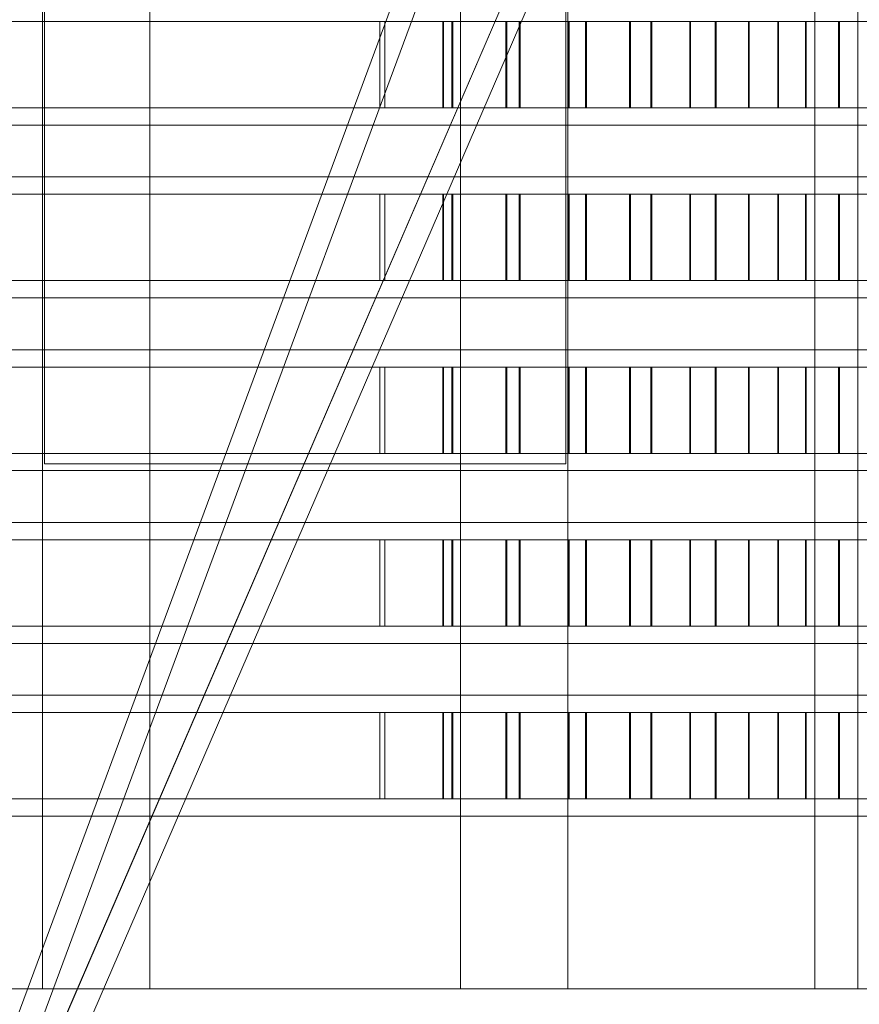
# Model space of a CAD drawing. Header units: millimetres. Extents: x -4395 to 65662, y -65530 to 6847.
# Tile 753 of 1034: x 26187 to 26284, y -19662 to -19548. Entities that reach past the tile are written whole.
import ezdxf

# ---------------------------------------------------------------- set-up
doc = ezdxf.new("R2010")
doc.units = ezdxf.units.MM
doc.layers.add('superior_briquetadora', color=7, linetype='Continuous', lineweight=0)
doc.layers.add('superior_fines-r33-C07-receiver', color=7, linetype='Continuous', lineweight=0)

msp = doc.modelspace()

# ---------------------------------------------------------------- linework, layer by layer
at = {"layer": 'superior_briquetadora'}
for p, q in [((26189.905, -19450), (26189.905, -19599.2)), ((26250.23, -19450), (26250.23, -19599.2)), ((26189.667, -19510), (26189.667, -19660)), ((26202.067, -19660), (26202.067, -19510)), ((26238.067, -19660), (26238.067, -19510)), ((26250.467, -19510), (26250.467, -19660)), ((26279.067, -19660), (26279.067, -19510)), ((26284.067, -19660), (26284.067, -19510)), ((24471.62, -19548), (26228.731, -19548)), ((24472.193, -19548), (26229.304, -19548)), ((26235.991, -19548), (24489.68, -19548)), ((26237.044, -19548), (24490.733, -19548)), ((26228.731, -19548), (26236.098, -19548)), ((26228.731, -19558), (26228.731, -19548)), ((26229.304, -19548), (26237.157, -19548)), ((26229.304, -19558), (26229.304, -19548)), ((26243.299, -19548), (26235.991, -19548)), ((26235.991, -19558), (26235.991, -19548)), ((26236.098, -19548), (26243.404, -19548)), ((26236.098, -19558), (26236.098, -19548)), ((26244.835, -19548), (26237.044, -19548)), ((26237.044, -19558), (26237.044, -19548)), ((26237.157, -19548), (26244.947, -19548)), ((26237.157, -19558), (26237.157, -19548)), ((26250.519, -19548), (26243.299, -19548)), ((26243.299, -19558), (26243.299, -19548)), ((26243.404, -19548), (26250.623, -19548)), ((26243.404, -19558), (26243.404, -19548)), ((26252.532, -19548), (26244.835, -19548)), ((26244.835, -19558), (26244.835, -19548)), ((26244.947, -19548), (26252.643, -19548)), ((26244.947, -19558), (26244.947, -19548)), ((26257.625, -19548), (26250.519, -19548)), ((26250.519, -19558), (26250.519, -19548)), ((26250.623, -19548), (26257.727, -19548)), ((26250.623, -19558), (26250.623, -19548)), ((26260.108, -19548), (26252.532, -19548)), ((26252.532, -19558), (26252.532, -19548)), ((26252.643, -19548), (26260.217, -19548)), ((26252.643, -19558), (26252.643, -19548)), ((26264.591, -19548), (26257.625, -19548)), ((26257.625, -19558), (26257.625, -19548)), ((26257.727, -19548), (26264.69, -19548)), ((26257.727, -19558), (26257.727, -19548)), ((26267.534, -19548), (26260.108, -19548)), ((26260.108, -19558), (26260.108, -19548)), ((26260.217, -19548), (26267.641, -19548)), ((26260.217, -19558), (26260.217, -19548)), ((26271.389, -19548), (26264.591, -19548)), ((26264.591, -19558), (26264.591, -19548)), ((26264.69, -19548), (26271.486, -19548)), ((26264.69, -19558), (26264.69, -19548)), ((26274.783, -19548), (26267.534, -19548)), ((26267.534, -19558), (26267.534, -19548)), ((26267.641, -19548), (26274.886, -19548)), ((26267.641, -19558), (26267.641, -19548)), ((26277.996, -19548), (26271.389, -19548)), ((26271.389, -19558), (26271.389, -19548)), ((26271.486, -19548), (26278.09, -19548)), ((26271.486, -19558), (26271.486, -19548)), ((26281.826, -19548), (26274.783, -19548)), ((26274.783, -19558), (26274.783, -19548)), ((26274.886, -19548), (26281.926, -19548)), ((26274.886, -19558), (26274.886, -19548)), ((26284.386, -19548), (26277.996, -19548)), ((26277.996, -19558), (26277.996, -19548)), ((26278.09, -19548), (26284.476, -19548)), ((26278.09, -19558), (26278.09, -19548)), ((26288.638, -19548), (26281.826, -19548)), ((26281.826, -19558), (26281.826, -19548)), ((26281.926, -19548), (26288.735, -19548)), ((26281.926, -19558), (26281.926, -19548)), ((24471.62, -19558), (26228.731, -19558)), ((24472.193, -19558), (26229.304, -19558)), ((26235.991, -19558), (24489.68, -19558)), ((26237.044, -19558), (24490.733, -19558)), ((26228.731, -19558), (26236.098, -19558)), ((26229.304, -19558), (26237.157, -19558)), ((26243.299, -19558), (26235.991, -19558)), ((26236.098, -19558), (26243.404, -19558)), ((26244.835, -19558), (26237.044, -19558)), ((26237.157, -19558), (26244.947, -19558)), ((26250.519, -19558), (26243.299, -19558)), ((26243.404, -19558), (26250.623, -19558)), ((26252.532, -19558), (26244.835, -19558)), ((26244.947, -19558), (26252.643, -19558)), ((26257.625, -19558), (26250.519, -19558)), ((26250.623, -19558), (26257.727, -19558)), ((26260.108, -19558), (26252.532, -19558)), ((26252.643, -19558), (26260.217, -19558)), ((26264.591, -19558), (26257.625, -19558)), ((26257.727, -19558), (26264.69, -19558)), ((26267.534, -19558), (26260.108, -19558)), ((26260.217, -19558), (26267.641, -19558)), ((26271.389, -19558), (26264.591, -19558)), ((26264.69, -19558), (26271.486, -19558)), ((26274.783, -19558), (26267.534, -19558)), ((26267.641, -19558), (26274.886, -19558)), ((26277.996, -19558), (26271.389, -19558)), ((26271.486, -19558), (26278.09, -19558)), ((26281.826, -19558), (26274.783, -19558)), ((26274.886, -19558), (26281.926, -19558)), ((26284.386, -19558), (26277.996, -19558)), ((26278.09, -19558), (26284.476, -19558)), ((26288.638, -19558), (26281.826, -19558)), ((26281.926, -19558), (26288.735, -19558)), ((26171.864, -19560), (26190.609, -19560)), ((26172.573, -19560), (26191.14, -19560)), ((26190.609, -19560), (26210.158, -19560)), ((26191.14, -19560), (26210.353, -19560)), ((26210.158, -19560), (26229.977, -19560)), ((26210.353, -19560), (26229.782, -19560)), ((26229.782, -19560), (26248.995, -19560)), ((26229.977, -19560), (26249.526, -19560)), ((26248.995, -19560), (26267.562, -19560)), ((26249.526, -19560), (26268.271, -19560)), ((26267.562, -19560), (26285.067, -19560)), ((26268.271, -19560), (26285.701, -19560)), ((26171.864, -19566), (26190.609, -19566)), ((26172.573, -19566), (26191.14, -19566)), ((26190.609, -19566), (26210.158, -19566)), ((26191.14, -19566), (26210.353, -19566)), ((26210.158, -19566), (26229.977, -19566)), ((26210.353, -19566), (26229.782, -19566)), ((26229.782, -19566), (26248.995, -19566)), ((26229.977, -19566), (26249.526, -19566)), ((26248.995, -19566), (26267.562, -19566)), ((26249.526, -19566), (26268.271, -19566)), ((26267.562, -19566), (26285.067, -19566)), ((26268.271, -19566), (26285.701, -19566)), ((24471.62, -19568), (26228.731, -19568)), ((24472.193, -19568), (26229.304, -19568)), ((26235.991, -19568), (24489.68, -19568)), ((26237.044, -19568), (24490.733, -19568)), ((26228.731, -19568), (26236.098, -19568)), ((26228.731, -19578), (26228.731, -19568)), ((26229.304, -19568), (26237.157, -19568)), ((26229.304, -19578), (26229.304, -19568)), ((26243.299, -19568), (26235.991, -19568)), ((26235.991, -19578), (26235.991, -19568)), ((26236.098, -19568), (26243.404, -19568)), ((26236.098, -19578), (26236.098, -19568)), ((26244.835, -19568), (26237.044, -19568)), ((26237.044, -19578), (26237.044, -19568)), ((26237.157, -19568), (26244.947, -19568)), ((26237.157, -19578), (26237.157, -19568)), ((26250.519, -19568), (26243.299, -19568)), ((26243.299, -19578), (26243.299, -19568)), ((26243.404, -19568), (26250.623, -19568)), ((26243.404, -19578), (26243.404, -19568)), ((26252.532, -19568), (26244.835, -19568)), ((26244.835, -19578), (26244.835, -19568)), ((26244.947, -19568), (26252.643, -19568)), ((26244.947, -19578), (26244.947, -19568)), ((26257.625, -19568), (26250.519, -19568)), ((26250.519, -19578), (26250.519, -19568)), ((26250.623, -19568), (26257.727, -19568)), ((26250.623, -19578), (26250.623, -19568)), ((26260.108, -19568), (26252.532, -19568)), ((26252.532, -19578), (26252.532, -19568)), ((26252.643, -19568), (26260.217, -19568)), ((26252.643, -19578), (26252.643, -19568)), ((26264.591, -19568), (26257.625, -19568)), ((26257.625, -19578), (26257.625, -19568)), ((26257.727, -19568), (26264.69, -19568)), ((26257.727, -19578), (26257.727, -19568)), ((26267.534, -19568), (26260.108, -19568)), ((26260.108, -19578), (26260.108, -19568)), ((26260.217, -19568), (26267.641, -19568)), ((26260.217, -19578), (26260.217, -19568)), ((26271.389, -19568), (26264.591, -19568)), ((26264.591, -19578), (26264.591, -19568)), ((26264.69, -19568), (26271.486, -19568)), ((26264.69, -19578), (26264.69, -19568)), ((26274.783, -19568), (26267.534, -19568)), ((26267.534, -19578), (26267.534, -19568)), ((26267.641, -19568), (26274.886, -19568)), ((26267.641, -19578), (26267.641, -19568)), ((26277.996, -19568), (26271.389, -19568)), ((26271.389, -19578), (26271.389, -19568)), ((26271.486, -19568), (26278.09, -19568)), ((26271.486, -19578), (26271.486, -19568)), ((26281.826, -19568), (26274.783, -19568)), ((26274.783, -19578), (26274.783, -19568)), ((26274.886, -19568), (26281.926, -19568)), ((26274.886, -19578), (26274.886, -19568)), ((26284.386, -19568), (26277.996, -19568)), ((26277.996, -19578), (26277.996, -19568)), ((26278.09, -19568), (26284.476, -19568)), ((26278.09, -19578), (26278.09, -19568)), ((26288.638, -19568), (26281.826, -19568)), ((26281.826, -19578), (26281.826, -19568)), ((26281.926, -19568), (26288.735, -19568)), ((26281.926, -19578), (26281.926, -19568)), ((24471.62, -19578), (26228.731, -19578)), ((24472.193, -19578), (26229.304, -19578)), ((26235.991, -19578), (24489.68, -19578)), ((26237.044, -19578), (24490.733, -19578)), ((26228.731, -19578), (26236.098, -19578)), ((26229.304, -19578), (26237.157, -19578)), ((26243.299, -19578), (26235.991, -19578)), ((26236.098, -19578), (26243.404, -19578)), ((26244.835, -19578), (26237.044, -19578)), ((26237.157, -19578), (26244.947, -19578)), ((26250.519, -19578), (26243.299, -19578)), ((26243.404, -19578), (26250.623, -19578)), ((26252.532, -19578), (26244.835, -19578)), ((26244.947, -19578), (26252.643, -19578)), ((26257.625, -19578), (26250.519, -19578)), ((26250.623, -19578), (26257.727, -19578)), ((26260.108, -19578), (26252.532, -19578)), ((26252.643, -19578), (26260.217, -19578)), ((26264.591, -19578), (26257.625, -19578)), ((26257.727, -19578), (26264.69, -19578)), ((26267.534, -19578), (26260.108, -19578)), ((26260.217, -19578), (26267.641, -19578)), ((26271.389, -19578), (26264.591, -19578)), ((26264.69, -19578), (26271.486, -19578)), ((26274.783, -19578), (26267.534, -19578)), ((26267.641, -19578), (26274.886, -19578)), ((26277.996, -19578), (26271.389, -19578)), ((26271.486, -19578), (26278.09, -19578)), ((26281.826, -19578), (26274.783, -19578)), ((26274.886, -19578), (26281.926, -19578)), ((26284.386, -19578), (26277.996, -19578)), ((26278.09, -19578), (26284.476, -19578)), ((26288.638, -19578), (26281.826, -19578)), ((26281.926, -19578), (26288.735, -19578)), ((26171.864, -19580), (26190.609, -19580)), ((26172.573, -19580), (26191.14, -19580)), ((26190.609, -19580), (26210.158, -19580)), ((26191.14, -19580), (26210.353, -19580)), ((26210.158, -19580), (26229.977, -19580)), ((26210.353, -19580), (26229.782, -19580)), ((26229.782, -19580), (26248.995, -19580)), ((26229.977, -19580), (26249.526, -19580)), ((26248.995, -19580), (26267.562, -19580)), ((26249.526, -19580), (26268.271, -19580)), ((26267.562, -19580), (26285.067, -19580)), ((26268.271, -19580), (26285.701, -19580)), ((26171.864, -19586), (26190.609, -19586)), ((26172.573, -19586), (26191.14, -19586)), ((26190.609, -19586), (26210.158, -19586)), ((26191.14, -19586), (26210.353, -19586)), ((26210.158, -19586), (26229.977, -19586)), ((26210.353, -19586), (26229.782, -19586)), ((26229.782, -19586), (26248.995, -19586)), ((26229.977, -19586), (26249.526, -19586)), ((26248.995, -19586), (26267.562, -19586)), ((26249.526, -19586), (26268.271, -19586)), ((26267.562, -19586), (26285.067, -19586)), ((26268.271, -19586), (26285.701, -19586)), ((24471.62, -19588), (26228.731, -19588)), ((24472.193, -19588), (26229.304, -19588)), ((26235.991, -19588), (24489.68, -19588)), ((26237.044, -19588), (24490.733, -19588)), ((26228.731, -19588), (26236.098, -19588)), ((26228.731, -19598), (26228.731, -19588)), ((26229.304, -19588), (26237.157, -19588)), ((26229.304, -19598), (26229.304, -19588)), ((26243.299, -19588), (26235.991, -19588)), ((26235.991, -19598), (26235.991, -19588)), ((26236.098, -19588), (26243.404, -19588)), ((26236.098, -19598), (26236.098, -19588)), ((26244.835, -19588), (26237.044, -19588)), ((26237.044, -19598), (26237.044, -19588)), ((26237.157, -19588), (26244.947, -19588)), ((26237.157, -19598), (26237.157, -19588)), ((26250.519, -19588), (26243.299, -19588)), ((26243.299, -19598), (26243.299, -19588)), ((26243.404, -19588), (26250.623, -19588)), ((26243.404, -19598), (26243.404, -19588)), ((26252.532, -19588), (26244.835, -19588)), ((26244.835, -19598), (26244.835, -19588)), ((26244.947, -19588), (26252.643, -19588)), ((26244.947, -19598), (26244.947, -19588)), ((26257.625, -19588), (26250.519, -19588)), ((26250.519, -19598), (26250.519, -19588)), ((26250.623, -19588), (26257.727, -19588)), ((26250.623, -19598), (26250.623, -19588)), ((26260.108, -19588), (26252.532, -19588)), ((26252.532, -19598), (26252.532, -19588)), ((26252.643, -19588), (26260.217, -19588)), ((26252.643, -19598), (26252.643, -19588)), ((26264.591, -19588), (26257.625, -19588)), ((26257.625, -19598), (26257.625, -19588)), ((26257.727, -19588), (26264.69, -19588)), ((26257.727, -19598), (26257.727, -19588)), ((26267.534, -19588), (26260.108, -19588)), ((26260.108, -19598), (26260.108, -19588)), ((26260.217, -19588), (26267.641, -19588)), ((26260.217, -19598), (26260.217, -19588)), ((26271.389, -19588), (26264.591, -19588)), ((26264.591, -19598), (26264.591, -19588)), ((26264.69, -19588), (26271.486, -19588)), ((26264.69, -19598), (26264.69, -19588)), ((26274.783, -19588), (26267.534, -19588)), ((26267.534, -19598), (26267.534, -19588)), ((26267.641, -19588), (26274.886, -19588)), ((26267.641, -19598), (26267.641, -19588)), ((26277.996, -19588), (26271.389, -19588)), ((26271.389, -19598), (26271.389, -19588)), ((26271.486, -19588), (26278.09, -19588)), ((26271.486, -19598), (26271.486, -19588)), ((26281.826, -19588), (26274.783, -19588)), ((26274.783, -19598), (26274.783, -19588)), ((26274.886, -19588), (26281.926, -19588)), ((26274.886, -19598), (26274.886, -19588)), ((26284.386, -19588), (26277.996, -19588)), ((26277.996, -19598), (26277.996, -19588)), ((26278.09, -19588), (26284.476, -19588)), ((26278.09, -19598), (26278.09, -19588)), ((26288.638, -19588), (26281.826, -19588)), ((26281.826, -19598), (26281.826, -19588)), ((26281.926, -19588), (26288.735, -19588)), ((26281.926, -19598), (26281.926, -19588)), ((24471.62, -19598), (26228.731, -19598)), ((24472.193, -19598), (26229.304, -19598)), ((26235.991, -19598), (24489.68, -19598)), ((26237.044, -19598), (24490.733, -19598)), ((26228.731, -19598), (26236.098, -19598)), ((26229.304, -19598), (26237.157, -19598)), ((26243.299, -19598), (26235.991, -19598)), ((26236.098, -19598), (26243.404, -19598)), ((26244.835, -19598), (26237.044, -19598)), ((26237.157, -19598), (26244.947, -19598)), ((26250.519, -19598), (26243.299, -19598)), ((26243.404, -19598), (26250.623, -19598)), ((26252.532, -19598), (26244.835, -19598)), ((26244.947, -19598), (26252.643, -19598)), ((26257.625, -19598), (26250.519, -19598)), ((26250.623, -19598), (26257.727, -19598)), ((26260.108, -19598), (26252.532, -19598)), ((26252.643, -19598), (26260.217, -19598)), ((26264.591, -19598), (26257.625, -19598)), ((26257.727, -19598), (26264.69, -19598)), ((26267.534, -19598), (26260.108, -19598)), ((26260.217, -19598), (26267.641, -19598)), ((26271.389, -19598), (26264.591, -19598)), ((26264.69, -19598), (26271.486, -19598)), ((26274.783, -19598), (26267.534, -19598)), ((26267.641, -19598), (26274.886, -19598)), ((26277.996, -19598), (26271.389, -19598)), ((26271.486, -19598), (26278.09, -19598)), ((26281.826, -19598), (26274.783, -19598)), ((26274.886, -19598), (26281.926, -19598)), ((26284.386, -19598), (26277.996, -19598)), ((26278.09, -19598), (26284.476, -19598)), ((26288.638, -19598), (26281.826, -19598)), ((26281.926, -19598), (26288.735, -19598)), ((26189.905, -19599.2), (26192.892, -19599.2)), ((26192.892, -19599.2), (26201.261, -19599.2)), ((26201.261, -19599.2), (26213.356, -19599.2)), ((26213.356, -19599.2), (26226.779, -19599.2)), ((26226.779, -19599.2), (26238.873, -19599.2)), ((26238.873, -19599.2), (26247.243, -19599.2)), ((26247.243, -19599.2), (26250.23, -19599.2)), ((26171.864, -19600), (26190.609, -19600)), ((26172.573, -19600), (26191.14, -19600)), ((26190.609, -19600), (26210.158, -19600)), ((26191.14, -19600), (26210.353, -19600)), ((26210.158, -19600), (26229.977, -19600)), ((26210.353, -19600), (26229.782, -19600)), ((26229.782, -19600), (26248.995, -19600)), ((26229.977, -19600), (26249.526, -19600)), ((26248.995, -19600), (26267.562, -19600)), ((26249.526, -19600), (26268.271, -19600)), ((26267.562, -19600), (26285.067, -19600)), ((26268.271, -19600), (26285.701, -19600)), ((26171.864, -19606), (26190.609, -19606)), ((26172.573, -19606), (26191.14, -19606)), ((26190.609, -19606), (26210.158, -19606)), ((26191.14, -19606), (26210.353, -19606)), ((26210.158, -19606), (26229.977, -19606)), ((26210.353, -19606), (26229.782, -19606)), ((26229.782, -19606), (26248.995, -19606)), ((26229.977, -19606), (26249.526, -19606)), ((26248.995, -19606), (26267.562, -19606)), ((26249.526, -19606), (26268.271, -19606)), ((26267.562, -19606), (26285.067, -19606)), ((26268.271, -19606), (26285.701, -19606)), ((24471.62, -19608), (26228.731, -19608)), ((24472.193, -19608), (26229.304, -19608)), ((26235.991, -19608), (24489.68, -19608)), ((26237.044, -19608), (24490.733, -19608)), ((26228.731, -19608), (26236.098, -19608)), ((26228.731, -19618), (26228.731, -19608)), ((26229.304, -19608), (26237.157, -19608)), ((26229.304, -19618), (26229.304, -19608)), ((26243.299, -19608), (26235.991, -19608)), ((26235.991, -19618), (26235.991, -19608)), ((26236.098, -19608), (26243.404, -19608)), ((26236.098, -19618), (26236.098, -19608)), ((26244.835, -19608), (26237.044, -19608)), ((26237.044, -19618), (26237.044, -19608)), ((26237.157, -19608), (26244.947, -19608)), ((26237.157, -19618), (26237.157, -19608)), ((26250.519, -19608), (26243.299, -19608)), ((26243.299, -19618), (26243.299, -19608)), ((26243.404, -19608), (26250.623, -19608)), ((26243.404, -19618), (26243.404, -19608)), ((26252.532, -19608), (26244.835, -19608)), ((26244.835, -19618), (26244.835, -19608)), ((26244.947, -19608), (26252.643, -19608)), ((26244.947, -19618), (26244.947, -19608)), ((26257.625, -19608), (26250.519, -19608)), ((26250.519, -19618), (26250.519, -19608)), ((26250.623, -19608), (26257.727, -19608)), ((26250.623, -19618), (26250.623, -19608)), ((26260.108, -19608), (26252.532, -19608)), ((26252.532, -19618), (26252.532, -19608)), ((26252.643, -19608), (26260.217, -19608)), ((26252.643, -19618), (26252.643, -19608)), ((26264.591, -19608), (26257.625, -19608)), ((26257.625, -19618), (26257.625, -19608)), ((26257.727, -19608), (26264.69, -19608)), ((26257.727, -19618), (26257.727, -19608)), ((26267.534, -19608), (26260.108, -19608)), ((26260.108, -19618), (26260.108, -19608)), ((26260.217, -19608), (26267.641, -19608)), ((26260.217, -19618), (26260.217, -19608)), ((26271.389, -19608), (26264.591, -19608)), ((26264.591, -19618), (26264.591, -19608)), ((26264.69, -19608), (26271.486, -19608)), ((26264.69, -19618), (26264.69, -19608)), ((26274.783, -19608), (26267.534, -19608)), ((26267.534, -19618), (26267.534, -19608)), ((26267.641, -19608), (26274.886, -19608)), ((26267.641, -19618), (26267.641, -19608)), ((26277.996, -19608), (26271.389, -19608)), ((26271.389, -19618), (26271.389, -19608)), ((26271.486, -19608), (26278.09, -19608)), ((26271.486, -19618), (26271.486, -19608)), ((26281.826, -19608), (26274.783, -19608)), ((26274.783, -19618), (26274.783, -19608)), ((26274.886, -19608), (26281.926, -19608)), ((26274.886, -19618), (26274.886, -19608)), ((26284.386, -19608), (26277.996, -19608)), ((26277.996, -19618), (26277.996, -19608)), ((26278.09, -19608), (26284.476, -19608)), ((26278.09, -19618), (26278.09, -19608)), ((26288.638, -19608), (26281.826, -19608)), ((26281.826, -19618), (26281.826, -19608)), ((26281.926, -19608), (26288.735, -19608)), ((26281.926, -19618), (26281.926, -19608)), ((24471.62, -19618), (26228.731, -19618)), ((24472.193, -19618), (26229.304, -19618)), ((26235.991, -19618), (24489.68, -19618)), ((26237.044, -19618), (24490.733, -19618)), ((26228.731, -19618), (26236.098, -19618)), ((26229.304, -19618), (26237.157, -19618)), ((26243.299, -19618), (26235.991, -19618)), ((26236.098, -19618), (26243.404, -19618)), ((26244.835, -19618), (26237.044, -19618)), ((26237.157, -19618), (26244.947, -19618)), ((26250.519, -19618), (26243.299, -19618)), ((26243.404, -19618), (26250.623, -19618)), ((26252.532, -19618), (26244.835, -19618)), ((26244.947, -19618), (26252.643, -19618)), ((26257.625, -19618), (26250.519, -19618)), ((26250.623, -19618), (26257.727, -19618)), ((26260.108, -19618), (26252.532, -19618)), ((26252.643, -19618), (26260.217, -19618)), ((26264.591, -19618), (26257.625, -19618)), ((26257.727, -19618), (26264.69, -19618)), ((26267.534, -19618), (26260.108, -19618)), ((26260.217, -19618), (26267.641, -19618)), ((26271.389, -19618), (26264.591, -19618)), ((26264.69, -19618), (26271.486, -19618)), ((26274.783, -19618), (26267.534, -19618)), ((26267.641, -19618), (26274.886, -19618)), ((26277.996, -19618), (26271.389, -19618)), ((26271.486, -19618), (26278.09, -19618)), ((26281.826, -19618), (26274.783, -19618)), ((26274.886, -19618), (26281.926, -19618)), ((26284.386, -19618), (26277.996, -19618)), ((26278.09, -19618), (26284.476, -19618)), ((26288.638, -19618), (26281.826, -19618)), ((26281.926, -19618), (26288.735, -19618)), ((26171.864, -19620), (26190.609, -19620)), ((26172.573, -19620), (26191.14, -19620)), ((26190.609, -19620), (26210.158, -19620)), ((26191.14, -19620), (26210.353, -19620)), ((26210.158, -19620), (26229.977, -19620)), ((26210.353, -19620), (26229.782, -19620)), ((26229.782, -19620), (26248.995, -19620)), ((26229.977, -19620), (26249.526, -19620)), ((26248.995, -19620), (26267.562, -19620)), ((26249.526, -19620), (26268.271, -19620)), ((26267.562, -19620), (26285.067, -19620)), ((26268.271, -19620), (26285.701, -19620)), ((26171.864, -19626), (26190.609, -19626)), ((26172.573, -19626), (26191.14, -19626)), ((26190.609, -19626), (26210.158, -19626)), ((26191.14, -19626), (26210.353, -19626)), ((26210.158, -19626), (26229.977, -19626)), ((26210.353, -19626), (26229.782, -19626)), ((26229.782, -19626), (26248.995, -19626)), ((26229.977, -19626), (26249.526, -19626)), ((26248.995, -19626), (26267.562, -19626)), ((26249.526, -19626), (26268.271, -19626)), ((26267.562, -19626), (26285.067, -19626)), ((26268.271, -19626), (26285.701, -19626)), ((24471.62, -19628), (26228.731, -19628)), ((24472.193, -19628), (26229.304, -19628)), ((26235.991, -19628), (24489.68, -19628)), ((26237.044, -19628), (24490.733, -19628)), ((26228.731, -19628), (26236.098, -19628)), ((26228.731, -19638), (26228.731, -19628)), ((26229.304, -19628), (26237.157, -19628)), ((26229.304, -19638), (26229.304, -19628)), ((26243.299, -19628), (26235.991, -19628)), ((26235.991, -19638), (26235.991, -19628)), ((26236.098, -19628), (26243.404, -19628)), ((26236.098, -19638), (26236.098, -19628)), ((26244.835, -19628), (26237.044, -19628)), ((26237.044, -19638), (26237.044, -19628)), ((26237.157, -19628), (26244.947, -19628)), ((26237.157, -19638), (26237.157, -19628)), ((26250.519, -19628), (26243.299, -19628)), ((26243.299, -19638), (26243.299, -19628)), ((26243.404, -19628), (26250.623, -19628)), ((26243.404, -19638), (26243.404, -19628)), ((26252.532, -19628), (26244.835, -19628)), ((26244.835, -19638), (26244.835, -19628)), ((26244.947, -19628), (26252.643, -19628)), ((26244.947, -19638), (26244.947, -19628)), ((26257.625, -19628), (26250.519, -19628)), ((26250.519, -19638), (26250.519, -19628)), ((26250.623, -19628), (26257.727, -19628)), ((26250.623, -19638), (26250.623, -19628)), ((26260.108, -19628), (26252.532, -19628)), ((26252.532, -19638), (26252.532, -19628)), ((26252.643, -19628), (26260.217, -19628)), ((26252.643, -19638), (26252.643, -19628)), ((26264.591, -19628), (26257.625, -19628)), ((26257.625, -19638), (26257.625, -19628)), ((26257.727, -19628), (26264.69, -19628)), ((26257.727, -19638), (26257.727, -19628)), ((26267.534, -19628), (26260.108, -19628)), ((26260.108, -19638), (26260.108, -19628)), ((26260.217, -19628), (26267.641, -19628)), ((26260.217, -19638), (26260.217, -19628)), ((26271.389, -19628), (26264.591, -19628)), ((26264.591, -19638), (26264.591, -19628)), ((26264.69, -19628), (26271.486, -19628)), ((26264.69, -19638), (26264.69, -19628)), ((26274.783, -19628), (26267.534, -19628)), ((26267.534, -19638), (26267.534, -19628)), ((26267.641, -19628), (26274.886, -19628)), ((26267.641, -19638), (26267.641, -19628)), ((26277.996, -19628), (26271.389, -19628)), ((26271.389, -19638), (26271.389, -19628)), ((26271.486, -19628), (26278.09, -19628)), ((26271.486, -19638), (26271.486, -19628)), ((26281.826, -19628), (26274.783, -19628)), ((26274.783, -19638), (26274.783, -19628)), ((26274.886, -19628), (26281.926, -19628)), ((26274.886, -19638), (26274.886, -19628)), ((26284.386, -19628), (26277.996, -19628)), ((26277.996, -19638), (26277.996, -19628)), ((26278.09, -19628), (26284.476, -19628)), ((26278.09, -19638), (26278.09, -19628)), ((26288.638, -19628), (26281.826, -19628)), ((26281.826, -19638), (26281.826, -19628)), ((26281.926, -19628), (26288.735, -19628)), ((26281.926, -19638), (26281.926, -19628)), ((24471.62, -19638), (26228.731, -19638)), ((24472.193, -19638), (26229.304, -19638)), ((26235.991, -19638), (24489.68, -19638)), ((26237.044, -19638), (24490.733, -19638)), ((26228.731, -19638), (26236.098, -19638)), ((26229.304, -19638), (26237.157, -19638)), ((26243.299, -19638), (26235.991, -19638)), ((26236.098, -19638), (26243.404, -19638)), ((26244.835, -19638), (26237.044, -19638)), ((26237.157, -19638), (26244.947, -19638)), ((26250.519, -19638), (26243.299, -19638)), ((26243.404, -19638), (26250.623, -19638)), ((26252.532, -19638), (26244.835, -19638)), ((26244.947, -19638), (26252.643, -19638)), ((26257.625, -19638), (26250.519, -19638)), ((26250.623, -19638), (26257.727, -19638)), ((26260.108, -19638), (26252.532, -19638)), ((26252.643, -19638), (26260.217, -19638)), ((26264.591, -19638), (26257.625, -19638)), ((26257.727, -19638), (26264.69, -19638)), ((26267.534, -19638), (26260.108, -19638)), ((26260.217, -19638), (26267.641, -19638)), ((26271.389, -19638), (26264.591, -19638)), ((26264.69, -19638), (26271.486, -19638)), ((26274.783, -19638), (26267.534, -19638)), ((26267.641, -19638), (26274.886, -19638)), ((26277.996, -19638), (26271.389, -19638)), ((26271.486, -19638), (26278.09, -19638)), ((26281.826, -19638), (26274.783, -19638)), ((26274.886, -19638), (26281.926, -19638)), ((26284.386, -19638), (26277.996, -19638)), ((26278.09, -19638), (26284.476, -19638)), ((26288.638, -19638), (26281.826, -19638)), ((26281.926, -19638), (26288.735, -19638)), ((26171.864, -19640), (26190.609, -19640)), ((26172.573, -19640), (26191.14, -19640)), ((26190.609, -19640), (26210.158, -19640)), ((26191.14, -19640), (26210.353, -19640)), ((26210.158, -19640), (26229.977, -19640)), ((26210.353, -19640), (26229.782, -19640)), ((26229.782, -19640), (26248.995, -19640)), ((26229.977, -19640), (26249.526, -19640)), ((26248.995, -19640), (26267.562, -19640)), ((26249.526, -19640), (26268.271, -19640)), ((26267.562, -19640), (26285.067, -19640)), ((26268.271, -19640), (26285.701, -19640)), ((26172.573, -19660), (26191.14, -19660)), ((26193.408, -19660), (26184.185, -19660)), ((26192.678, -19660), (26189.667, -19660)), ((26191.14, -19660), (26210.353, -19660)), ((26201.113, -19660), (26192.678, -19660)), ((26199.79, -19660), (26193.408, -19660)), ((26202.067, -19660), (26199.79, -19660)), ((26213.303, -19660), (26201.113, -19660)), ((26210.353, -19660), (26229.782, -19660)), ((26226.832, -19660), (26213.303, -19660)), ((26239.022, -19660), (26226.832, -19660)), ((26229.782, -19660), (26248.995, -19660)), ((26240.345, -19660), (26238.067, -19660)), ((26247.457, -19660), (26239.022, -19660)), ((26246.727, -19660), (26240.345, -19660)), ((26255.95, -19660), (26246.727, -19660)), ((26250.467, -19660), (26247.457, -19660)), ((26248.995, -19660), (26267.562, -19660)), ((26266.185, -19660), (26255.95, -19660)), ((26275.408, -19660), (26266.185, -19660)), ((26267.562, -19660), (26285.067, -19660)), ((26281.79, -19660), (26275.408, -19660)), ((26281.345, -19660), (26279.067, -19660)), ((26287.727, -19660), (26281.345, -19660)), ((26284.067, -19660), (26281.79, -19660))]:
    msp.add_line(p, q, dxfattribs=at)
at = {"layer": 'superior_fines-r33-C07-receiver'}
for p, q in [((26153.021, -19754.196), (26264.682, -19452.712)), ((26267.298, -19453.681), (26155.637, -19755.165)), ((26277.765, -19465.338), (26153.021, -19754.196)), ((26277.968, -19464.79), (26153.225, -19753.648)), ((26155.637, -19755.165), (26280.381, -19466.307))]:
    msp.add_line(p, q, dxfattribs=at)

doc.saveas('drawing.dxf')
